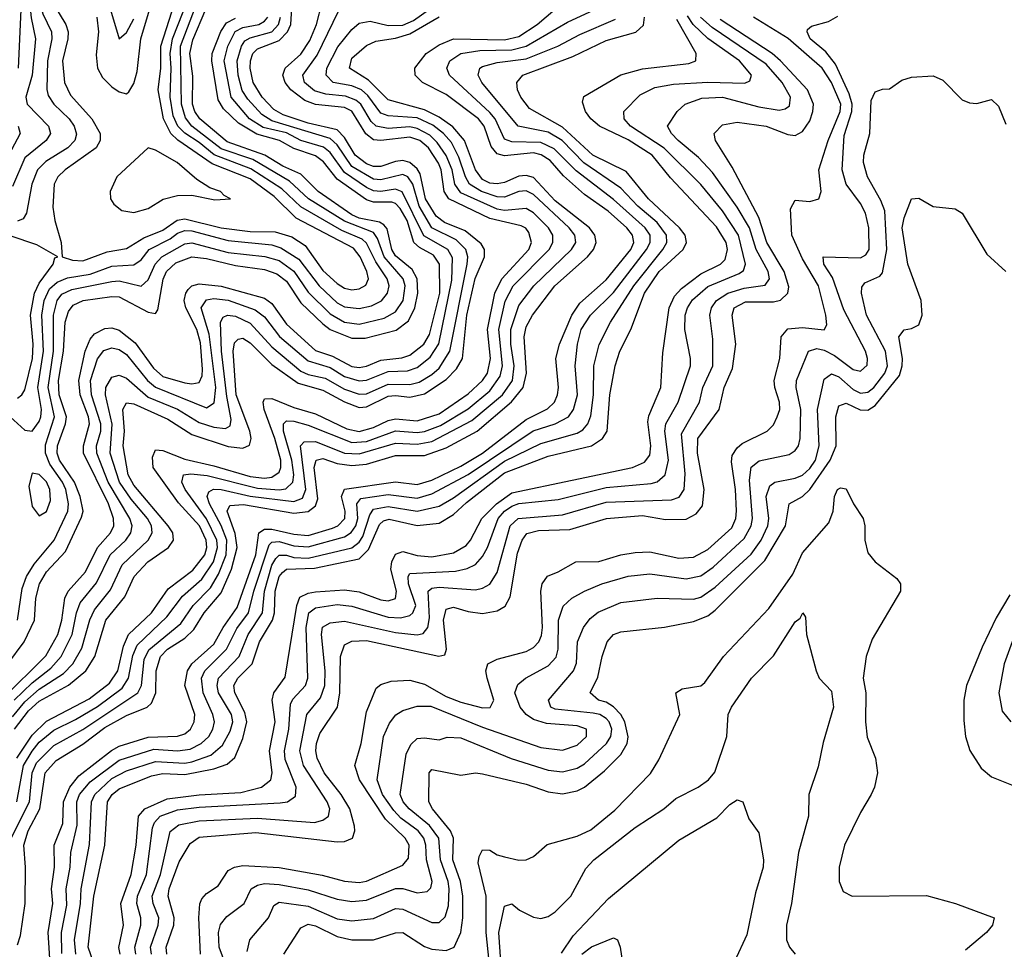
# Model space of a CAD drawing. Header units: inches. Extents: x 990535 to 1117859, y 769386 to 892122.
# Tile 777 of 1056: x 1075796 to 1078506, y 845284 to 847843. Entities that reach past the tile are written whole.
import ezdxf

# ---------------------------------------------------------------- set-up
doc = ezdxf.new("R2010")
doc.units = ezdxf.units.IN
doc.header["$MEASUREMENT"] = 0
doc.layers.add('B0874', color=7, linetype='Continuous')

msp = doc.modelspace()

# ---------------------------------------------------------------- linework, layer by layer
at = {"layer": 'B0874', "color": 5}
for points, elevation in [([(1075775.6, 848135.6), (1075815.4, 848095.4), (1075832.3, 848070), (1075845.7, 848010), (1075850.9, 847890), (1075859.3, 847859.3), (1075883.1, 847810), (1075884.6, 847790), (1075872.1, 847730), (1075871.1, 847651.1), (1075874.5, 847634.5), (1075890.4, 847610), (1075932.2, 847570), (1075946.3, 847550), (1075952.4, 847527.6), (1075947.5, 847510), (1075928.9, 847490), (1075867.6, 847452.3), (1075845.4, 847430), (1075829.6, 847390), (1075815.1, 847310), (1075805.2, 847294.8), (1075790, 847288.8)], 3360), ([(1075759.5, 848099.5), (1075800, 848050), (1075808.2, 848030), (1075827.8, 847847.8), (1075839.4, 847790), (1075830.2, 847690), (1075812.5, 847630), (1075816.7, 847610), (1075875, 847550), (1075880.5, 847530), (1075868.4, 847510), (1075810, 847462.5), (1075776.5, 847383.5)], 3340), ([(1075792.9, 847932.9), (1075799.3, 847870), (1075791.7, 847710)], 3320), ([(1075770.1, 846750), (1075810, 846712.6), (1075830, 846710.6), (1075850, 846736.4), (1075854.6, 846750), (1075856.1, 846770), (1075846.1, 846830), (1075861.8, 846930), (1075856.6, 847030), (1075863.1, 847070), (1075878.3, 847101.7), (1075899.2, 847120.8), (1075927.3, 847132.7), (1075990, 847142.5), (1076050, 847164.1), (1076110, 847168.1), (1076130, 847182), (1076152.4, 847210), (1076210, 847239.5), (1076230, 847255), (1076250, 847262.4), (1076270, 847261.9), (1076370, 847234.9), (1076490, 847222.8), (1076514.9, 847214.9), (1076563.9, 847183.9), (1076620.3, 847110), (1076670, 847063.9), (1076690, 847052.9), (1076730, 847048.1), (1076764.3, 847055.7), (1076791.2, 847068.8), (1076808.3, 847090), (1076812.6, 847110), (1076807.6, 847130), (1076776, 847176), (1076750, 847228), (1076738.4, 847238.4), (1076682.6, 847262.6), (1076570, 847328.2), (1076517, 847377), (1076432.5, 847432.5), (1076331, 847471), (1076290, 847505.1), (1076250.3, 847530.3), (1076231.1, 847550), (1076218.7, 847578.7), (1076209.7, 847630), (1076212.9, 847710), (1076210, 847750), (1076216.6, 847790), (1076259.5, 847900.5)], 3360), ([(1076008.2, 847850), (1076013.3, 847810), (1076006.1, 847746.1), (1076009.8, 847710), (1076024.2, 847684.2), (1076050, 847658.4), (1076070, 847644.7), (1076090, 847639.3), (1076095.9, 847644.1), (1076110, 847667.5), (1076119.3, 847700.7), (1076129.3, 847790), (1076161.6, 847898.4)], 3420), ([(1075763.7, 846070), (1075807.9, 846130), (1075836.3, 846190), (1075840.7, 846250), (1075850.2, 846290), (1075870, 846322.6), (1075921.6, 846378.5), (1075966.5, 846473.5), (1075970.8, 846490), (1075962.4, 846530), (1075946.8, 846570), (1075905.6, 846630), (1075899.3, 846650), (1075899.9, 846670), (1075922.1, 846730), (1075924.4, 846750), (1075904.2, 846810), (1075902.4, 846850), (1075916.2, 846930), (1075921.5, 847010), (1075930, 847039.8), (1075943.1, 847056.9), (1075970.5, 847069.5), (1076050, 847081.4), (1076070, 847079.8), (1076150, 847037.6), (1076170, 847034), (1076175.9, 847044.1), (1076191, 847129), (1076199.7, 847150), (1076226.1, 847173.9), (1076270, 847190.6), (1076310, 847186), (1076390, 847166.1), (1076470, 847155.5), (1076503.4, 847143.4), (1076530, 847122.8), (1076570, 847063.4), (1076630, 847005.5), (1076650.4, 846990), (1076710, 846965.8), (1076746.5, 846966.5), (1076832.2, 846987.8), (1076865.7, 847014.3), (1076883.4, 847050), (1076891.9, 847090), (1076889.6, 847130), (1076875.6, 847155.6), (1076830, 847192.6), (1076820, 847210), (1076807.2, 847267.2), (1076798.1, 847278.1), (1076785.8, 847285.8), (1076730, 847296.7), (1076710, 847306.1), (1076617.1, 847370), (1076570, 847417.6), (1076519.8, 847439.8), (1076470.5, 847470.5), (1076367.2, 847507.2), (1076291.5, 847570), (1076278.1, 847590), (1076272, 847610), (1076272.3, 847687.7), (1076264.4, 847750), (1076272.5, 847787.5), (1076308.1, 847871.9)], 3320), ([(1075772.8, 845590), (1075822.8, 845690), (1075830.1, 845770), (1075842.5, 845797.5), (1075890, 845845.2), (1075970, 845888.5), (1076120.7, 845990), (1076130.8, 846010), (1076138.8, 846081.2), (1076151.6, 846108.4), (1076239.7, 846180.3), (1076273.8, 846230), (1076321.1, 846278.9), (1076343.5, 846316.5), (1076364.6, 846370), (1076366, 846410), (1076350.5, 846450.5), (1076318, 846510), (1076312.3, 846530), (1076316.8, 846543.2), (1076329.3, 846550.7), (1076350, 846549.7), (1076430, 846531), (1076550, 846516.3), (1076573.9, 846526.1), (1076583.7, 846550), (1076568.7, 846670), (1076578.8, 846681.2), (1076610, 846681.4), (1076689.8, 846649.8), (1076730, 846647.5), (1076830, 846677.4), (1076890, 846674.2), (1076930, 846681.5), (1077040.4, 846739.6), (1077124.6, 846810), (1077152.4, 846850), (1077156.9, 846890), (1077147.8, 846950), (1077147.4, 846990), (1077170, 847056.6), (1077211.1, 847110), (1077314.8, 847210), (1077326.4, 847230), (1077323.9, 847250), (1077307.7, 847270), (1077210, 847361.9), (1077190, 847372.2), (1077170, 847370.2), (1077130, 847354.4), (1077110, 847355.3), (1077066.7, 847370), (1077033.8, 847390), (1077022.5, 847410), (1077004.9, 847464.9), (1076984.5, 847504.5), (1076962, 847530), (1076932.5, 847552.5), (1076890, 847572.5), (1076810, 847578.5), (1076790, 847585.9), (1076754.5, 847634.5), (1076736.2, 847650), (1076710, 847660.7), (1076658.6, 847670), (1076639.4, 847690), (1076641.6, 847710), (1076671.9, 847768.1), (1076710, 847815.7), (1076730, 847833), (1076760.6, 847839.4), (1076810, 847827.4), (1076850, 847827.6), (1076879.6, 847840.5), (1076930, 847876.2)], 3140), ([(1075781.8, 845890), (1075820.2, 845939.8), (1075850, 845967.2), (1075930, 846010.7), (1075977.7, 846050), (1076002.5, 846090), (1076033, 846190), (1076085.7, 846254.3), (1076111.1, 846310), (1076148.9, 846350), (1076205.6, 846390), (1076219.3, 846410), (1076217.5, 846430), (1076205, 846450), (1076110, 846561.7), (1076094.5, 846590), (1076081.1, 846670), (1076084.8, 846710), (1076079.8, 846770), (1076090, 846788.6), (1076110, 846785.7), (1076203.5, 846743.5), (1076270, 846701.4), (1076370, 846668.3), (1076410, 846663), (1076428.2, 846671.8), (1076432.9, 846690), (1076429.3, 846710), (1076391.9, 846810), (1076383.4, 846930), (1076386.7, 846953.4), (1076396.8, 846963.2), (1076410, 846966), (1076430, 846953.6), (1076490, 846894.1), (1076562.1, 846842), (1076630, 846823.5), (1076690, 846790.6), (1076730, 846775.8), (1076750, 846777.4), (1076810, 846806.2), (1076830, 846808.6), (1076870, 846803.8), (1076910, 846812.9), (1076970, 846852.2), (1076998, 846882), (1077014.3, 846910), (1077026.2, 847030), (1077049.6, 847130.4), (1077075.1, 847190), (1077075.4, 847210), (1077065.6, 847225.6), (1077021.9, 847261.9), (1076964.8, 847284.8), (1076941.7, 847301.7), (1076912.8, 847350), (1076898.5, 847418.5), (1076890, 847432.5), (1076870, 847449.6), (1076850, 847455.2), (1076830, 847452.8), (1076790, 847438.6), (1076770, 847439.1), (1076750, 847446.3), (1076718.9, 847470), (1076690, 847519.1), (1076670, 847540.1), (1076590, 847558.3), (1076521.2, 847581.2), (1076495.4, 847595.4), (1076463.4, 847630), (1076438.6, 847670), (1076430, 847710), (1076431.3, 847730), (1076438, 847750), (1076450, 847762.5), (1076510, 847785.8), (1076533.4, 847810), (1076542.3, 847830), (1076545.9, 847890)], 3220), ([(1075788, 845810), (1075830, 845873), (1075870, 845911.7), (1075986.8, 845973.2), (1076043.5, 846016.5), (1076066.1, 846050), (1076081.7, 846118.3), (1076095.6, 846150), (1076158.4, 846210), (1076204.2, 846275.8), (1076272.2, 846327.8), (1076305.2, 846370), (1076310.7, 846390), (1076309.3, 846410), (1076290.4, 846450), (1076233.1, 846513.1), (1076163.7, 846610), (1076161.5, 846638.5), (1076170, 846658.7), (1076190, 846656.9), (1076250, 846633.1), (1076330, 846615.2), (1076430, 846585.3), (1076470, 846581.1), (1076490, 846583.7), (1076510, 846597.6), (1076514.8, 846610), (1076514.3, 846630), (1076498.4, 846690), (1076468.7, 846770), (1076466.4, 846790), (1076470, 846798.8), (1076490, 846800.3), (1076550, 846775.2), (1076610, 846758), (1076696.2, 846716.2), (1076730, 846709.4), (1076770, 846720.5), (1076810, 846740), (1076830, 846743.7), (1076890, 846738.8), (1076950, 846758.3), (1077030, 846812.9), (1077070, 846850), (1077083.3, 846870), (1077091.4, 846910), (1077083, 846990), (1077103.7, 847090), (1077123.2, 847130), (1077197.1, 847210), (1077204.4, 847230), (1077197.4, 847257.4), (1077188.8, 847268.8), (1077175.8, 847275.8), (1077090, 847295.7), (1076977.3, 847350), (1076964.1, 847370), (1076956.1, 847430), (1076948.1, 847448.1), (1076920.8, 847490), (1076897.3, 847510), (1076870, 847519.3), (1076790, 847510), (1076770, 847512.5), (1076748.5, 847528.5), (1076710, 847591), (1076690, 847601.4), (1076610, 847609.4), (1076580.3, 847620.3), (1076542.2, 847650), (1076527, 847670), (1076519.9, 847690), (1076526.2, 847710), (1076570, 847748.3), (1076594.3, 847785.7), (1076612.6, 847830), (1076628, 847890)], 3180), ([(1075790.2, 846190), (1075802.8, 846277.2), (1075814.7, 846310), (1075836.1, 846343.9), (1075891.2, 846410), (1075928.4, 846490), (1075930.5, 846510), (1075922.6, 846550), (1075913.9, 846570), (1075879.1, 846619.1), (1075866.7, 846650), (1075867.2, 846672.8), (1075892.2, 846750), (1075874.2, 846830), (1075889, 846930), (1075888.8, 847030), (1075899.2, 847070), (1075912.4, 847087.6), (1075939.7, 847100.3), (1076050, 847122.6), (1076070, 847123.7), (1076130.2, 847109.8), (1076150, 847126.5), (1076168.7, 847170), (1076186.8, 847190), (1076250, 847226.3), (1076270, 847228.7), (1076370, 847202.5), (1076470.9, 847190.9), (1076510, 847179.8), (1076550, 847150.5), (1076590, 847092.5), (1076650, 847033.1), (1076690, 847010.5), (1076730, 847005), (1076799, 847021), (1076830, 847038.5), (1076851.4, 847070), (1076856.5, 847110), (1076851.6, 847130), (1076799, 847190), (1076780.9, 847240.9), (1076770, 847257.3), (1076690, 847287.9), (1076591.1, 847350), (1076538.5, 847398.5), (1076437.8, 847457.8), (1076350, 847487.4), (1076270, 847550.2), (1076252.6, 847572.6), (1076241.6, 847610), (1076238.4, 847770), (1076284.4, 847890)], 3340), ([(1075881.2, 845230), (1075874.3, 845330), (1075887, 845410), (1075883.8, 845450), (1075891.7, 845510), (1075891.2, 845570), (1075915, 845630), (1075917, 845690), (1075934.2, 845730), (1075959, 845761), (1076048.8, 845831.2), (1076070, 845842.8), (1076150, 845867.4), (1076230, 845870.6), (1076250, 845877), (1076266, 845890), (1076276.1, 845910), (1076277.6, 845930), (1076250.6, 846010), (1076257.4, 846050), (1076270, 846070), (1076330, 846124.1), (1076355.9, 846170), (1076394.9, 846225.1), (1076445.4, 846370), (1076453.8, 846430), (1076470, 846440.8), (1076490, 846440.3), (1076550, 846426.3), (1076590, 846423.3), (1076657, 846443), (1076671.9, 846450), (1076690.4, 846470), (1076691.4, 846490), (1076681.8, 846530), (1076689.7, 846550.3), (1076830, 846571.1), (1076890, 846563.6), (1076930, 846575.5), (1077010, 846614.1), (1077070, 846649.4), (1077190, 846742.7), (1077248.2, 846771.8), (1077267.4, 846790), (1077276.4, 846810), (1077279, 846830), (1077271.8, 846910), (1077281.9, 846950), (1077315.5, 847030), (1077337.2, 847062.8), (1077410, 847126.8), (1077477.5, 847210), (1077485.7, 847230), (1077482.5, 847250), (1077466.9, 847270), (1077415.7, 847315.7), (1077350, 847361.6), (1077292.8, 847412.8), (1077255.7, 847455.7), (1077230.9, 847470.9), (1077210, 847476.3), (1077130, 847468.5), (1077110, 847474), (1077093.5, 847493.5), (1077074.4, 847550), (1077058.8, 847570), (1076970, 847637.1), (1076904.6, 847670), (1076884.7, 847690), (1076883.5, 847710), (1076914.9, 847750), (1076950, 847774.1), (1076989.9, 847790), (1077130, 847787.3), (1077170, 847796.8), (1077220.1, 847830), (1077270, 847872.1)], 3080), ([(1075886.5, 847890), (1075922.7, 847830), (1075929.6, 847810), (1075928.9, 847790), (1075914, 847730), (1075919.1, 847670), (1075935.5, 847635.5), (1075994.4, 847570), (1076017.5, 847530), (1076017.8, 847510), (1076006.2, 847490), (1075920.7, 847430), (1075901, 847410), (1075891.1, 847390), (1075887.2, 847327.2), (1075892.9, 847290), (1075910.1, 847229.9), (1075912.9, 847190), (1075941.1, 847181.1), (1075970, 847179.4), (1076036.5, 847203.5), (1076090, 847213.4), (1076137.9, 847242.2), (1076190, 847263.9), (1076228.9, 847291.1), (1076250, 847295), (1076350, 847270.2), (1076430, 847260.2), (1076499.3, 847259.3), (1076544.8, 847244.8), (1076581.5, 847221.5), (1076630, 847152.4), (1076670, 847116.5), (1076690, 847104.3), (1076710, 847099.3), (1076730, 847101.7), (1076748.3, 847111.7), (1076755.6, 847130), (1076751.4, 847150), (1076732.8, 847190), (1076714.2, 847214.2), (1076556.7, 847296.7), (1076496.1, 847356.1), (1076430, 847404.8), (1076325.8, 847445.8), (1076231.2, 847511.3), (1076212.1, 847530), (1076192.1, 847570), (1076177.4, 847650), (1076184.4, 847710), (1076184.1, 847770), (1076223, 847890)], 3380), ([(1075748, 845972), (1075868.1, 846091.9), (1075900.8, 846150), (1075911.6, 846190), (1075919.8, 846250), (1075929.2, 846270), (1075977.2, 846322.8), (1076009.8, 846390.2), (1076045.5, 846430), (1076054.9, 846450), (1076054.4, 846470), (1076040.4, 846510), (1075971.5, 846650), (1075971.3, 846670), (1075988.2, 846730), (1075985.8, 846750), (1075962.5, 846810), (1075959.2, 846850), (1075976.2, 846930), (1075990, 846963.7), (1076002.2, 846977.8), (1076030, 846993.3), (1076050, 846994.5), (1076070, 846988.5), (1076113.7, 846953.7), (1076163.8, 846883.8), (1076190, 846860.7), (1076250, 846843.6), (1076270, 846840.5), (1076290, 846844.4), (1076297.7, 846862.3), (1076299.4, 846880.6), (1076293.3, 846953.3), (1076283.6, 846990), (1076253.3, 847050), (1076249, 847070), (1076252.9, 847090), (1076259.8, 847100.2), (1076270, 847110.7), (1076290, 847115.6), (1076350, 847109.7), (1076470, 847076.1), (1076490, 847061.7), (1076530, 847004.6), (1076610, 846932.6), (1076656.6, 846916.6), (1076710, 846888.1), (1076730, 846885.2), (1076750, 846888.9), (1076790, 846906.1), (1076847.9, 846912.1), (1076870, 846919.7), (1076907.7, 846950), (1076923.6, 846976.4), (1076952, 847090), (1076951.7, 847170), (1076934.8, 847194.8), (1076895.9, 847215.9), (1076880.6, 847230), (1076862.1, 847290), (1076843.2, 847323.2), (1076830, 847337.2), (1076820.2, 847340.2), (1076770, 847340.8), (1076750, 847346.8), (1076670, 847404.1), (1076632, 847452), (1076610, 847468.4), (1076550, 847488.4), (1076510.6, 847510.6), (1076448.2, 847528.2), (1076397.7, 847557.7), (1076357.2, 847597.2), (1076342.1, 847622.1), (1076324.6, 847730), (1076325.7, 847750), (1076349.6, 847810.4), (1076365.5, 847834.5), (1076390, 847846.9)], 3280), ([(1075776, 845924), (1075810, 845965.4), (1075850, 846000), (1075916.7, 846043.3), (1075942.5, 846070), (1075966.9, 846113.1), (1075989.3, 846190.7), (1076001.8, 846218.1), (1076046.2, 846273.8), (1076078, 846342), (1076149.9, 846410), (1076161, 846430), (1076158.3, 846450), (1076147.4, 846470), (1076102.7, 846522.7), (1076070.3, 846570), (1076045.3, 846650), (1076050.7, 846729.3), (1076032, 846810), (1076033.3, 846830), (1076050, 846858.8), (1076070, 846864.7), (1076090, 846856.4), (1076150, 846803.8), (1076230, 846770.8), (1076290, 846733.8), (1076330, 846721), (1076362.6, 846717.4), (1076375.4, 846724.6), (1076377.9, 846742.1), (1076365.6, 846805.6), (1076351.3, 846930), (1076348.4, 847010), (1076355.7, 847024.3), (1076367.8, 847030), (1076390, 847026.5), (1076430, 847007.2), (1076490, 846942.5), (1076570, 846875.8), (1076590, 846865.9), (1076636.2, 846856.2), (1076690, 846825.9), (1076730, 846812.1), (1076750, 846812.8), (1076810, 846839.6), (1076870, 846838.6), (1076894.9, 846845.1), (1076930, 846866), (1076950, 846883.9), (1076979.6, 846930), (1077027.1, 847170), (1077029.5, 847190), (1077023.7, 847210), (1076997.3, 847237.3), (1076930, 847270), (1076895.4, 847330), (1076877.9, 847390), (1076864, 847410), (1076850, 847417.2), (1076790, 847402.2), (1076770, 847404.3), (1076710, 847438.8), (1076670, 847498.5), (1076650, 847516.1), (1076490, 847564.8), (1076461.9, 847581.9), (1076423.8, 847623.8), (1076408.3, 847648.3), (1076397.4, 847690), (1076394.8, 847730), (1076406, 847770), (1076415.6, 847784.4), (1076430, 847793.4), (1076490, 847809.9), (1076507.9, 847830), (1076513.4, 847850)], 3240), ([(1075780.9, 845970), (1075830, 846017.3), (1075882, 846058), (1075910.2, 846089.8), (1075940.1, 846150), (1075952.3, 846210), (1075962.5, 846237.5), (1076007, 846293), (1076044.7, 846370), (1076088.1, 846410), (1076101.6, 846430), (1076105.5, 846450), (1076099.1, 846470), (1076039.4, 846570), (1076008.5, 846650), (1076007.8, 846670), (1076019, 846710), (1076019.4, 846730), (1075993.9, 846810), (1075990.5, 846849.5), (1076010, 846909.6), (1076028, 846932), (1076050, 846939.6), (1076070, 846935.4), (1076090, 846921.2), (1076147.5, 846850), (1076170, 846831.1), (1076310, 846774.2), (1076331.4, 846788.6), (1076335.5, 846830), (1076317.5, 846977.5), (1076295.3, 847050), (1076310, 847071.8), (1076330, 847075), (1076370, 847070.4), (1076444, 847044), (1076470, 847025.2), (1076511.2, 846971.2), (1076590, 846903.7), (1076650, 846885.7), (1076690, 846861), (1076730, 846848.4), (1076750, 846850.2), (1076810, 846874.3), (1076863.4, 846876.6), (1076890, 846885.2), (1076926, 846914), (1076949.3, 846950.7), (1076985.5, 847125.5), (1076987.1, 847187.1), (1076974.1, 847210), (1076907.8, 847247.8), (1076848.9, 847368.9), (1076830, 847376.8), (1076790, 847370.1), (1076770, 847371.8), (1076750, 847381), (1076690, 847421.9), (1076650, 847477.2), (1076631.7, 847491.7), (1076570.1, 847510.1), (1076530, 847531.3), (1076466.4, 847546.4), (1076428.6, 847570), (1076377.7, 847630), (1076358.3, 847730), (1076368.5, 847770), (1076389.2, 847810.8), (1076410, 847821.7), (1076454.4, 847830), (1076470, 847839), (1076478.5, 847850)], 3260), ([(1075787.8, 845690), (1075806.1, 845790), (1075830, 845829.4), (1075850, 845854.1), (1075890, 845887), (1075950, 845916.1), (1076010, 845952.2), (1076077.7, 846002.3), (1076095.7, 846030), (1076107.2, 846092.8), (1076119.3, 846120.7), (1076200.8, 846199.2), (1076244.3, 846255.7), (1076297, 846303), (1076329.3, 846350.7), (1076340.5, 846390), (1076338.5, 846410), (1076310, 846468.7), (1076251.3, 846550), (1076241.8, 846570), (1076246.6, 846590), (1076267.2, 846592.8), (1076311.9, 846588.1), (1076450, 846553.5), (1076510, 846549), (1076528.4, 846551.6), (1076547.6, 846570), (1076550.3, 846589.7), (1076545, 846630), (1076522.4, 846710), (1076522.2, 846730), (1076530, 846738.6), (1076550, 846737.8), (1076590, 846726.5), (1076710, 846678.7), (1076750, 846682), (1076830, 846710.9), (1076890, 846706.4), (1076910, 846709.2), (1076954, 846726), (1077030, 846771.8), (1077090, 846821.4), (1077118.3, 846861.7), (1077124.2, 846890), (1077114.3, 846990), (1077132.3, 847067.7), (1077154.4, 847110), (1077252.7, 847210), (1077263.4, 847230), (1077262.7, 847250), (1077251.1, 847270), (1077210, 847311.5), (1077190, 847322.9), (1077130, 847318), (1077110, 847321.2), (1077010, 847366.5), (1076993.3, 847390), (1076986.1, 847430), (1076969.3, 847469.3), (1076945.3, 847505.3), (1076924.8, 847524.8), (1076890, 847543.6), (1076870, 847547.9), (1076810, 847543.6), (1076777.4, 847550), (1076762.9, 847562.9), (1076734.4, 847610), (1076721.3, 847621.3), (1076692.3, 847632.3), (1076638.4, 847638.4), (1076607.5, 847647.5), (1076579.6, 847670), (1076575.4, 847690), (1076615, 847745), (1076673.6, 847866.4)], 3160), ([(1075790, 845296.3), (1075798.6, 845321.4), (1075811.3, 845410), (1075812.1, 845510), (1075807.3, 845570), (1075818.9, 845610), (1075851.2, 845670), (1075866.5, 845770), (1075896.7, 845803.3), (1075970, 845848.5), (1076030, 845894.5), (1076090, 845927.1), (1076146.7, 845950), (1076159.1, 845960.9), (1076170.3, 845989.7), (1076172, 846050), (1076183.1, 846090), (1076202.3, 846110), (1076250, 846140.5), (1076275.5, 846164.5), (1076303.9, 846210), (1076350, 846265.1), (1076378.5, 846330), (1076394.5, 846390), (1076388.9, 846428.9), (1076367.1, 846490), (1076374.3, 846505.7), (1076412, 846508), (1076550, 846484.8), (1076590, 846488.8), (1076610, 846504.6), (1076616.4, 846523.6), (1076606.8, 846610), (1076611.5, 846630), (1076630, 846634.8), (1076670, 846621.6), (1076710, 846615.8), (1076750, 846619.7), (1076830, 846643.1), (1076910, 846642.8), (1076970, 846664.5), (1077054.5, 846710), (1077149.2, 846790.8), (1077181.9, 846830), (1077191, 846870), (1077184.7, 846970), (1077190, 846997), (1077207.6, 847030), (1077268.8, 847110), (1077358.9, 847190), (1077375.2, 847210), (1077382.4, 847230), (1077378.5, 847250), (1077363.6, 847270), (1077270, 847344.1), (1077210, 847408.4), (1077190, 847414.2), (1077170, 847412.2), (1077130, 847394.8), (1077110, 847391.1), (1077090, 847393.4), (1077070, 847402.9), (1077050.3, 847430), (1077020, 847510), (1076987.6, 847547.6), (1076950, 847574.3), (1076910, 847595.2), (1076810, 847622.4), (1076756.2, 847676.2), (1076703.2, 847710), (1076710, 847737.3), (1076750, 847772.2), (1076776.4, 847783.6), (1076830, 847791.8), (1076870, 847803.8), (1076950, 847850.9)], 3120), ([(1075912.4, 845272.4), (1075910.7, 845330), (1075925.3, 845405.3), (1075924.1, 845450), (1075935, 845510), (1075936.9, 845550), (1075954.5, 845625.5), (1075953.3, 845690), (1075960.4, 845710), (1075990, 845744.9), (1076070, 845804.8), (1076165.3, 845834.7), (1076230, 845830.2), (1076265.5, 845834.5), (1076295.6, 845850), (1076316.4, 845870), (1076327.9, 845890), (1076332, 845910), (1076327.6, 845930), (1076300.6, 845990), (1076296.1, 846030), (1076305.6, 846050), (1076365.3, 846110), (1076393.5, 846166.5), (1076425.3, 846210), (1076440.5, 846270), (1076482.7, 846397.3), (1076490, 846404.3), (1076510, 846406.4), (1076550, 846394.7), (1076590, 846391.9), (1076690, 846418.9), (1076708.5, 846431.5), (1076721.1, 846450), (1076726.7, 846470), (1076723.9, 846510), (1076735.2, 846524.8), (1076810, 846535.7), (1076890, 846525.9), (1076930, 846537.9), (1077030, 846590.6), (1077209.2, 846710.8), (1077270, 846730), (1077305.8, 846750), (1077319.8, 846770), (1077330.9, 846810), (1077325, 846890), (1077331.2, 846950), (1077341.3, 846990), (1077366.6, 847030), (1077430, 847092.1), (1077521, 847210), (1077531.1, 847230), (1077530.6, 847250), (1077517.1, 847270), (1077430, 847347.8), (1077327.1, 847427.1), (1077267.1, 847487.1), (1077230, 847504.7), (1077150, 847506.3), (1077130, 847514.4), (1077104.3, 847570), (1077090, 847587.8), (1076978.8, 847690), (1076971.3, 847710), (1076979.9, 847730), (1077010.2, 847749.8), (1077062, 847758), (1077150, 847759.7), (1077190, 847769.7), (1077303.6, 847836.4), (1077377.1, 847870)], 3060), ([(1075950.7, 845270), (1075946.9, 845310), (1075963.1, 845410), (1075964.8, 845450), (1075988.2, 845571.8), (1075993.8, 845690), (1076002.8, 845710), (1076050, 845753.5), (1076090, 845774.9), (1076170, 845800.7), (1076250, 845796.5), (1076270, 845799.5), (1076321.6, 845818.4), (1076354.4, 845845.6), (1076375.6, 845884.4), (1076382.2, 845910), (1076378.7, 845930), (1076342.8, 845990), (1076339, 846010), (1076343.5, 846030), (1076400.1, 846090), (1076424.5, 846150), (1076464.2, 846210), (1076469.4, 846270), (1076490, 846341.7), (1076500.6, 846359.4), (1076510, 846368.4), (1076530, 846368.9), (1076550, 846362.5), (1076590, 846361), (1076710, 846389.3), (1076730, 846405), (1076740, 846420), (1076760, 846480), (1076770, 846495.3), (1076810, 846502.4), (1076890, 846489.5), (1076950, 846503.5), (1076990, 846527), (1077130, 846627.5), (1077230, 846676.6), (1077330, 846704.7), (1077345.8, 846714.2), (1077359.5, 846730), (1077367.6, 846752.4), (1077375.4, 846810), (1077376, 846890), (1077390.8, 846949.2), (1077421.4, 847010), (1077486, 847110), (1077566.1, 847210), (1077577.3, 847230), (1077575.7, 847250), (1077550, 847284.5), (1077497.5, 847330), (1077450, 847379.5), (1077348.9, 847448.9), (1077289.2, 847510), (1077250, 847533.7), (1077167.8, 847550), (1077067.4, 847670), (1077057.5, 847690), (1077062.2, 847710), (1077070, 847714.1), (1077110, 847725), (1077190, 847735.3), (1077276.6, 847770), (1077337.4, 847802.6), (1077435.7, 847844.3)], 3040), ([(1075998.6, 845250), (1075984.4, 845290), (1075999.9, 845430), (1076030.4, 845570), (1076037.9, 845690), (1076050.2, 845710), (1076070, 845725.7), (1076159.1, 845760.9), (1076190, 845767.8), (1076250, 845765.3), (1076330, 845780.2), (1076366.9, 845793.1), (1076388.1, 845811.9), (1076410, 845863.7), (1076420.7, 845910), (1076415.7, 845935.7), (1076387.8, 845990), (1076385.6, 846010), (1076396, 846030), (1076435.9, 846070), (1076455.9, 846130), (1076491.6, 846190), (1076497.4, 846210), (1076498.7, 846270), (1076510, 846310), (1076519, 846321), (1076530.1, 846329.9), (1076607, 846333), (1076730, 846358.3), (1076755.9, 846384.1), (1076786.6, 846453.4), (1076796.9, 846463.1), (1076812.5, 846467.5), (1076890, 846450.2), (1076950, 846457.2), (1076990, 846480.8), (1077025.9, 846514.1), (1077130, 846595.1), (1077250, 846641.6), (1077370, 846669.8), (1077399.9, 846690), (1077412.8, 846710), (1077419.6, 846810), (1077434.6, 846890), (1077447.2, 846930), (1077477.9, 846990), (1077515.4, 847090), (1077556.1, 847150), (1077622.2, 847210), (1077631.3, 847230), (1077627.2, 847250), (1077611.8, 847270), (1077526.2, 847350), (1077465, 847425), (1077373.3, 847470), (1077290, 847547.5), (1077198.9, 847598.9), (1077175.2, 847630), (1077166.2, 847650), (1077164.1, 847670), (1077180.2, 847690), (1077318.2, 847741.8), (1077410, 847786), (1077491.6, 847808.4), (1077512.3, 847827.7), (1077515.7, 847850)], 3020), ([(1076045.9, 847870), (1076070, 847790.4), (1076090, 847808.1), (1076110, 847845.1)], 3440), ([(1076072.4, 845270), (1076068.7, 845288.7), (1076081.9, 845350), (1076074.2, 845410), (1076103.1, 845490), (1076116.4, 845570), (1076122.7, 845650), (1076140.5, 845670), (1076201.9, 845698.1), (1076290, 845708.9), (1076404.4, 845715.6), (1076461.6, 845730), (1076487, 845750), (1076490.5, 845770), (1076483.5, 845830), (1076499, 845910), (1076490.5, 845970), (1076495.1, 845990), (1076526.9, 846033.1), (1076558.8, 846230), (1076567.2, 846252.8), (1076590, 846263.9), (1076610, 846267.5), (1076690, 846273.6), (1076730, 846267.8), (1076790, 846245.5), (1076810, 846243.5), (1076830, 846249.7), (1076832.8, 846270), (1076817.6, 846330), (1076819.8, 846350), (1076830, 846371.8), (1076850, 846378.7), (1076890, 846367.6), (1076930, 846364.5), (1076990, 846375), (1077024.8, 846395.2), (1077036.9, 846410), (1077068, 846470), (1077108.3, 846510), (1077150, 846540), (1077482.8, 846610), (1077515.5, 846624.5), (1077530, 846644.3), (1077532.7, 846670), (1077524.4, 846735.6), (1077527.6, 846752.4), (1077560.8, 846830), (1077565.5, 846925.5), (1077583.2, 847050), (1077598.3, 847081.7), (1077617, 847103), (1077670, 847143.5), (1077724.1, 847170), (1077737.1, 847182.9), (1077743.4, 847210), (1077739.7, 847230), (1077713.2, 847273.2), (1077587.2, 847407.2), (1077536.1, 847470), (1077470, 847512.3), (1077391.5, 847550), (1077367.7, 847570), (1077352.9, 847590), (1077344.4, 847615.6), (1077348.6, 847631.4), (1077450, 847691), (1077510, 847707.7), (1077637.7, 847722.3), (1077656.5, 847730), (1077657.5, 847750), (1077604, 847844)], 2980), ([(1076116, 845270), (1076112.6, 845290), (1076129.5, 845350), (1076129.7, 845370), (1076118.5, 845410), (1076120, 845430), (1076144.7, 845490), (1076161.5, 845618.5), (1076166.8, 845633.2), (1076182.5, 845650), (1076230, 845667.4), (1076290, 845674.6), (1076513.1, 845686.9), (1076533.3, 845690), (1076554.9, 845705.1), (1076556.9, 845730), (1076526.7, 845806.7), (1076524.4, 845830), (1076536.3, 845890), (1076541.1, 845958.9), (1076547.3, 845972.7), (1076582.6, 846010), (1076589.1, 846030), (1076584, 846170), (1076592, 846210), (1076610, 846224), (1076670, 846232.6), (1076710, 846228.5), (1076810, 846198.2), (1076843.9, 846196.1), (1076870, 846202.7), (1076878.3, 846210), (1076885.8, 846230), (1076866, 846290), (1076865.2, 846310), (1076870, 846318.4), (1076995.1, 846324.9), (1077027.6, 846332.4), (1077050, 846343.3), (1077070, 846364.8), (1077083.4, 846390), (1077112.5, 846470), (1077129.9, 846490.1), (1077150, 846504.1), (1077170, 846510.6), (1077277.6, 846522.4), (1077410, 846555), (1077533.8, 846566.2), (1077550, 846570.8), (1077572.5, 846590), (1077581.4, 846630), (1077570.9, 846710), (1077573.8, 846730), (1077608.2, 846790), (1077642.1, 846890), (1077642.1, 846910), (1077626.5, 846990), (1077627.3, 847030), (1077633.3, 847050), (1077647.9, 847072.1), (1077690, 847108.7), (1077776.1, 847143.9), (1077787.6, 847152.4), (1077792.9, 847170), (1077774.4, 847250), (1077730, 847316.4), (1077670, 847388.9), (1077569.3, 847489.3), (1077477.2, 847550), (1077459.4, 847570), (1077458.1, 847590), (1077503.7, 847636.3), (1077543.8, 847656.2), (1077594.9, 847665.1), (1077690, 847671.4), (1077791.6, 847668.4), (1077805.5, 847674.5), (1077809.9, 847690), (1077776.6, 847730), (1077690, 847790.8), (1077649.6, 847829.6), (1077633.4, 847853.4)], 2960), ([(1076158.6, 845270), (1076156.1, 845290), (1076177, 845350), (1076179.1, 845370), (1076163.7, 845410), (1076161, 845430), (1076183.9, 845490), (1076210, 845608.4), (1076233.8, 845626.2), (1076290, 845637.2), (1076450, 845644.8), (1076607.5, 845632.5), (1076630, 845638.8), (1076645.8, 845650), (1076649.5, 845670), (1076642.1, 845690), (1076577.2, 845790), (1076566.6, 845830), (1076585.8, 845930), (1076624, 845976), (1076636, 846010), (1076636.6, 846050), (1076626.1, 846150), (1076629.2, 846170.8), (1076650, 846182.3), (1076690, 846186.9), (1076830, 846156.3), (1076890, 846149.6), (1076906.7, 846153.3), (1076918.8, 846170), (1076923.8, 846196.2), (1076919.7, 846270), (1076930, 846277.8), (1076950, 846280.4), (1077050, 846273.1), (1077070, 846277.6), (1077090, 846288.8), (1077110, 846320.9), (1077146, 846450), (1077168.2, 846470), (1077290, 846479.4), (1077410, 846514.4), (1077590, 846521), (1077611.1, 846528.9), (1077624.9, 846550), (1077627.2, 846592.8), (1077617.3, 846702.7), (1077666.6, 846790), (1077676.3, 846830), (1077703.3, 846890), (1077703.8, 846963.8), (1077695.2, 847030), (1077699.7, 847050), (1077713.5, 847070), (1077744.9, 847090), (1077790, 847103.8), (1077847.8, 847112.2), (1077859.6, 847130), (1077855.8, 847150), (1077822.3, 847210), (1077804.4, 847270), (1077770, 847327.3), (1077702.3, 847422.3), (1077663.7, 847463.7), (1077607.7, 847510), (1077589.5, 847530), (1077579, 847550), (1077605.2, 847590), (1077627.5, 847610), (1077673.1, 847626.9), (1077730, 847629.6), (1077830, 847603.2), (1077886.1, 847593.9), (1077902.5, 847597.5), (1077914, 847606), (1077917.1, 847630), (1077894.4, 847670), (1077850, 847720.9), (1077701.7, 847821.7), (1077669.8, 847850)], 2940), ([(1076293.3, 845270), (1076289.4, 845370.6), (1076291.5, 845408.5), (1076297.5, 845422.5), (1076310, 845437.4), (1076341.9, 845458.1), (1076370, 845500.3), (1076387.2, 845510), (1076410, 845514.4), (1076510, 845508.6), (1076628, 845488), (1076690, 845471.1), (1076730, 845467.7), (1076750, 845471.6), (1076850, 845515.2), (1076865.5, 845534.5), (1076867.9, 845570), (1076857.2, 845590), (1076802.3, 845642.3), (1076731.1, 845750), (1076717.9, 845790), (1076735.3, 845850), (1076750, 845937.1), (1076777.2, 846002.8), (1076790, 846012.7), (1076818.5, 846021.5), (1076870, 846024.3), (1076910, 846013.5), (1076970, 845979.5), (1077010, 845964), (1077070, 845948.3), (1077090.9, 845949.1), (1077100.5, 845970), (1077082.1, 846030), (1077078.9, 846050), (1077084.6, 846070), (1077110, 846082.6), (1077190, 846103.4), (1077210, 846114.4), (1077224.6, 846130), (1077232.4, 846147.6), (1077234.7, 846170), (1077230.5, 846270), (1077234.2, 846290), (1077248.6, 846311.4), (1077277.5, 846322.5), (1077326, 846350), (1077390, 846351.3), (1077450.5, 846369.5), (1077490, 846376.1), (1077530, 846378.1), (1077610, 846360.7), (1077650, 846363), (1077690, 846384.2), (1077755.5, 846444.5), (1077766.6, 846470), (1077768.9, 846491.1), (1077765.7, 846550), (1077754.6, 846625.4), (1077757, 846643), (1077770, 846664.4), (1077784.1, 846675.9), (1077852.8, 846710), (1077870, 846727.8), (1077880.6, 846750), (1077887.4, 846770), (1077886.7, 846790), (1077873.7, 846830), (1077872.2, 846850), (1077888, 846910), (1077891.5, 846970), (1077910, 846991.5), (1077950, 846995.6), (1078010, 846989.3), (1078017.4, 847002.6), (1078014.6, 847030), (1077994.1, 847110), (1077950, 847184.4), (1077921.2, 847250), (1077917.6, 847322.4), (1077930, 847346.5), (1077970, 847342.3), (1077995, 847350), (1078001.9, 847370), (1077995.2, 847430), (1078020.6, 847510), (1078054.1, 847590), (1078055.5, 847610), (1078030, 847670), (1078004.5, 847710), (1077911.2, 847791.2), (1077814.9, 847850)], 2880), ([(1076359.3, 845250), (1076344.9, 845290), (1076343, 845330), (1076348.2, 845351.8), (1076365.8, 845374.2), (1076414, 845410), (1076432.6, 845450), (1076450, 845460.4), (1076470, 845464.6), (1076510, 845462.4), (1076590, 845447.2), (1076670, 845421.4), (1076710, 845415.2), (1076750, 845419.4), (1076830, 845451.4), (1076850.8, 845450.8), (1076890, 845439.4), (1076916.9, 845443.1), (1076927, 845453), (1076931.5, 845470), (1076915.6, 845530), (1076913.6, 845570), (1076907.9, 845590), (1076892.4, 845610), (1076845.1, 845645.1), (1076825.5, 845665.5), (1076794.7, 845710), (1076779.5, 845750), (1076797.5, 845870), (1076813.9, 845906.1), (1076831.2, 845928.8), (1076850, 845941.1), (1076890, 845953.3), (1076927.3, 845952.7), (1077070, 845895.7), (1077230, 845839.6), (1077290, 845832.3), (1077330, 845845.4), (1077355.4, 845870), (1077356.2, 845890), (1077330, 845899.3), (1077245.6, 845905.6), (1077210, 845916.4), (1077190, 845930), (1077172.9, 845950), (1077158.6, 845990), (1077166.9, 846013.1), (1077188.3, 846030), (1077250, 846064.5), (1077272, 846088), (1077277.9, 846110), (1077278.6, 846190), (1077291.4, 846228.6), (1077315.4, 846250), (1077350.7, 846270), (1077398.2, 846290), (1077470, 846311.4), (1077530, 846317.8), (1077630, 846303.6), (1077670, 846312.1), (1077704.6, 846335.4), (1077790, 846414.6), (1077808.5, 846450), (1077812.2, 846470), (1077804.4, 846575.6), (1077809.1, 846610.9), (1077831.4, 846628.6), (1077913.6, 846646.4), (1077930, 846656.6), (1077939.3, 846670), (1077944, 846690), (1077945.6, 846770), (1077932.9, 846830), (1077933.6, 846850), (1077966.9, 846930), (1077990, 846937.5), (1078010, 846933), (1078038.5, 846918.5), (1078090, 846880.2), (1078110, 846875), (1078127.7, 846892.3), (1078129.1, 846910), (1078123.6, 846930), (1078063.9, 847043.9), (1078032.8, 847132.8), (1078009.2, 847170), (1078007.3, 847190), (1078110, 847187.4), (1078124.1, 847195.9), (1078133.7, 847210), (1078132.9, 847270), (1078123.9, 847310), (1078110, 847336.6), (1078070.6, 847390), (1078059.7, 847430), (1078064.5, 847524.5), (1078085.8, 847590), (1078087.2, 847610), (1078079, 847639), (1078041, 847721), (1078014.1, 847754.1), (1077971.7, 847790), (1077962.6, 847810), (1077964.3, 847815.7), (1077974.7, 847825.3), (1078021.5, 847838.5), (1078047.6, 847852.4)], 2860), ([(1076201.1, 845270), (1076198.7, 845290), (1076220.1, 845350), (1076221.2, 845370), (1076204.2, 845430), (1076207.7, 845450), (1076235.1, 845524.9), (1076264.9, 845575.1), (1076290, 845592.8), (1076445.5, 845605.5), (1076670, 845579.5), (1076690, 845580.6), (1076711.5, 845590), (1076718.4, 845610), (1076717.6, 845622.4), (1076704.1, 845670), (1076680.5, 845710), (1076633.5, 845770), (1076614.6, 845810), (1076611.4, 845830), (1076612.8, 845850), (1076622.1, 845877.9), (1076670.4, 845950), (1076676.8, 845990), (1076678.6, 846090), (1076690, 846121.5), (1076710, 846131.7), (1076750, 846134.3), (1076949.4, 846090.6), (1076965.9, 846094.1), (1076970.2, 846109.8), (1076961.9, 846190), (1076970, 846220.3), (1076990, 846225.9), (1077030, 846213.3), (1077070, 846207.9), (1077110, 846215.8), (1077131.6, 846228.4), (1077145.6, 846254.4), (1077166, 846374), (1077178.9, 846410), (1077191.9, 846428.1), (1077223.7, 846436.3), (1077310, 846439.4), (1077410.4, 846469.6), (1077510, 846477.7), (1077573.2, 846466.8), (1077630, 846467.8), (1077657.7, 846482.3), (1077675.1, 846504.9), (1077679.5, 846550), (1077661.6, 846650), (1077662.3, 846690), (1077721.1, 846770), (1077734.3, 846830), (1077757.6, 846882.4), (1077766.4, 846950), (1077756.2, 847030), (1077762.4, 847050), (1077793.3, 847066.7), (1077870, 847066.3), (1077889.2, 847070.8), (1077910.1, 847089.9), (1077912.3, 847107.7), (1077899.6, 847150), (1077852, 847230), (1077830, 847298.5), (1077756.8, 847436.8), (1077710.4, 847510), (1077707.5, 847530), (1077730, 847553.9), (1077770, 847561.2), (1077849.9, 847550.1), (1077910, 847526.7), (1077930, 847524.5), (1077950, 847535.2), (1077970, 847564.2), (1077978.9, 847590), (1077980.1, 847610), (1077964, 847650), (1077890, 847730.2), (1077866.5, 847750), (1077723.2, 847843.2)], 2920), ([(1076422.2, 845277.8), (1076429.4, 845310), (1076480.6, 845370), (1076495.4, 845404.6), (1076510, 845413.2), (1076590, 845402.5), (1076670, 845367.7), (1076710, 845361.7), (1076770, 845368.3), (1076830, 845396.1), (1076850, 845394.5), (1076930, 845357.4), (1076950, 845357.7), (1076967.1, 845372.9), (1076976.2, 845403.8), (1076978.2, 845450), (1076975.4, 845470), (1076953.9, 845530), (1076949.1, 845590), (1076924.2, 845624.2), (1076867.6, 845670), (1076851.4, 845690), (1076843.2, 845710), (1076859.5, 845820.5), (1076872.8, 845847.2), (1076890, 845863.8), (1076910, 845865.9), (1076950, 845860.5), (1076972.5, 845867.5), (1077010, 845866.2), (1077148.9, 845808.9), (1077250, 845777.1), (1077290, 845772.7), (1077330, 845782.4), (1077350, 845794.5), (1077410.9, 845850), (1077422.9, 845870), (1077425.4, 845890), (1077418.4, 845910), (1077410, 845919.3), (1077392.2, 845930), (1077373.9, 845933.9), (1077270, 845944.9), (1077257.5, 845950), (1077251, 845970), (1077319.7, 846050), (1077328.3, 846071.7), (1077330.7, 846130), (1077347.4, 846170), (1077366, 846194), (1077388.3, 846211.7), (1077450, 846238.1), (1077550, 846250.4), (1077650, 846247.3), (1077670, 846253.4), (1077710, 846280.9), (1077808.6, 846371.4), (1077836.6, 846410), (1077854.8, 846450), (1077857.5, 846470), (1077850.5, 846530), (1077860.7, 846559.3), (1077874.2, 846570), (1077930, 846581), (1077950, 846589.5), (1077970, 846607.4), (1077985.6, 846630), (1077996.3, 846670), (1077991.2, 846770), (1078010, 846853.1), (1078030, 846868.2), (1078050, 846859.8), (1078090, 846824.9), (1078110, 846814.9), (1078130, 846817.3), (1078146.2, 846830), (1078177.1, 846870), (1078184, 846890), (1078178.5, 846930), (1078126.7, 847030), (1078113, 847090), (1078113.7, 847106.3), (1078121.5, 847118.5), (1078162.7, 847137.3), (1078170, 847146.2), (1078182.7, 847210), (1078176.4, 847316.4), (1078165.4, 847345.4), (1078128.9, 847410), (1078118.1, 847450), (1078118.9, 847470), (1078135.1, 847530), (1078139.5, 847620.5), (1078150, 847644.6), (1078170, 847651.7), (1078190, 847652.4), (1078223.7, 847676.3), (1078250, 847684.9), (1078310, 847688.8), (1078336.8, 847676.8), (1078390, 847622.4), (1078410, 847614.4), (1078430, 847612.7), (1078470, 847623.1), (1078490, 847604.9), (1078510, 847555.2)], 2840), ([(1075792.2, 847550), (1075797.2, 847530), (1075750, 847439.9)], 3320), ([(1076523, 845270), (1076570, 845343.2), (1076590, 845353), (1076610, 845348.6), (1076670, 845318.9), (1076710, 845309.8), (1076770, 845310.1), (1076830, 845329.4), (1076850, 845330.4), (1076910, 845291.1), (1076930, 845284.1), (1076970, 845280.8), (1076991.2, 845290), (1077010.1, 845329.9), (1077015.8, 845370), (1077015.7, 845430), (1077008.8, 845470), (1076988, 845530), (1076989.6, 845590), (1076981.5, 845610), (1076931.6, 845670), (1076921.8, 845690), (1076922.5, 845770), (1076930, 845778.3), (1077010, 845762.9), (1077050, 845769.6), (1077070, 845766.7), (1077190, 845738.6), (1077250, 845717), (1077290, 845711.3), (1077330, 845719.9), (1077350, 845730.4), (1077405, 845775), (1077450, 845820.1), (1077467.7, 845850), (1077470.9, 845869.1), (1077461.3, 845910), (1077450.2, 845930.2), (1077430, 845951.1), (1077410, 845963.7), (1077389, 845970), (1077366.3, 845990), (1077387.3, 846032.7), (1077398.6, 846090), (1077412.5, 846130), (1077429.8, 846150), (1077450, 846157.3), (1077570, 846170.5), (1077650, 846185.8), (1077690, 846201.4), (1077710, 846217.5), (1077846.1, 846353.9), (1077903.5, 846450), (1077913.1, 846510), (1077950, 846530.3), (1077970, 846549.4), (1078026.3, 846630), (1078042.5, 846670), (1078042.2, 846750), (1078050, 846780.1), (1078070, 846786.9), (1078109.3, 846769.3), (1078130, 846767.9), (1078150, 846780.5), (1078216.9, 846863.1), (1078224.9, 846890), (1078225, 846910), (1078215.7, 846970), (1078230, 846989.3), (1078250, 846992.7), (1078270, 847002.8), (1078279.1, 847030), (1078276.7, 847070), (1078240.1, 847170), (1078224.9, 847270), (1078230, 847297.4), (1078249.8, 847350.2), (1078270, 847352), (1078310, 847328.7), (1078370, 847322.4), (1078390, 847310.4), (1078457.4, 847197.4), (1078510.1, 847150.1)], 2820), ([(1075790, 846800.8), (1075801.8, 846810), (1075810, 846824.3), (1075831.5, 846910), (1075833.2, 846950), (1075826.1, 847030), (1075837.2, 847090), (1075850, 847118.1), (1075888.3, 847170), (1075892.7, 847187.3), (1075901.2, 847190), (1075843.1, 847223.1), (1075770, 847247.6)], 3380), ([(1077087.8, 845250), (1077080.1, 845330), (1077079.9, 845430), (1077057.9, 845522.1), (1077060.5, 845539.5), (1077070, 845558), (1077090, 845556.8), (1077110, 845543.5), (1077130, 845538.1), (1077170, 845529.4), (1077190, 845530.2), (1077210, 845539), (1077247.4, 845572.6), (1077330, 845595.2), (1077367.4, 845612.6), (1077433.4, 845666.6), (1077531.9, 845768.1), (1077555.1, 845804.9), (1077612.3, 845930), (1077601.9, 845990), (1077619.5, 846000.5), (1077670, 846008.8), (1077681.5, 846018.5), (1077733, 846090), (1077857.7, 846222.3), (1077923.2, 846316.8), (1077950, 846375.2), (1078022.4, 846457.6), (1078034.8, 846490), (1078038.4, 846530), (1078046.4, 846550), (1078054.5, 846554.5), (1078070, 846551.7), (1078090.2, 846510), (1078116.9, 846470), (1078121.6, 846450), (1078121.5, 846410), (1078130, 846374.9), (1078150.2, 846350.2), (1078210, 846304.9), (1078219.6, 846290), (1078220.2, 846270), (1078142.1, 846137.9), (1078125.5, 846090), (1078117.5, 846030), (1078124.3, 845990), (1078123.8, 845910), (1078128.2, 845868.2), (1078151.5, 845810), (1078156.5, 845770), (1078148.4, 845730), (1078139.3, 845710), (1078110, 845660.5), (1078066.2, 845570), (1078051, 845510), (1078051, 845470), (1078062.4, 845442.4), (1078087.3, 845430), (1078291.5, 845431.5), (1078370.8, 845410), (1078478, 845370), (1078472.8, 845350), (1078457, 845330), (1078398.5, 845281.5)], 2780), ([(1078520.6, 846259.4), (1078483.5, 846196.5), (1078444.7, 846115.3), (1078401.9, 846010), (1078393.9, 845970), (1078394, 845914), (1078398.7, 845870), (1078411.1, 845831.1), (1078442.2, 845782.2), (1078470, 845758.6), (1078562.2, 845722.2)], 2820), ([(1077120.5, 845250), (1077114.5, 845330), (1077130, 845402.6), (1077150, 845409.2), (1077171, 845391), (1077210, 845372.2), (1077230, 845368.6), (1077250, 845374.2), (1077270, 845387.1), (1077313.1, 845430), (1077354.2, 845505.8), (1077375.7, 845530), (1077490, 845618.7), (1077568.5, 845670), (1077601.2, 845698.8), (1077663.5, 845730), (1077691.8, 845750), (1077708.5, 845771.5), (1077741.8, 845870), (1077745.6, 845930), (1077754.8, 845950), (1077809.8, 846030), (1077870, 846091.3), (1077930, 846185.7), (1077944.2, 846195.8), (1077951, 846210), (1077958.6, 846198.5), (1077961.5, 846150), (1077987.6, 846050), (1077996.4, 846030), (1078030, 845994.4), (1078035.7, 845950), (1078006.9, 845853.1), (1077993.7, 845786.2), (1077967.4, 845710), (1077966.3, 845650), (1077938.9, 845550), (1077920.1, 845410), (1077906.3, 845350), (1077906.6, 845310), (1077914.5, 845290), (1077930.1, 845270.1)], 2760), ([(1078534.5, 846150), (1078504.9, 846070), (1078490.7, 845990), (1078499.5, 845939.5), (1078523.9, 845910)], 2840), ([(1077287.2, 845272.8), (1077319.5, 845320.5), (1077416.4, 845423.6), (1077610, 845584.5), (1077714.7, 845645.3), (1077750, 845682), (1077770, 845694.9), (1077786, 845690), (1077802.8, 845642.8), (1077830, 845604.7), (1077843.2, 845530), (1077842.2, 845510), (1077821.1, 845438.9), (1077796.8, 845323.2), (1077763.5, 845250)], 2740), ([(1077342.5, 845270), (1077370, 845290.6), (1077410, 845307.4), (1077430, 845315.3), (1077440.7, 845310), (1077448.2, 845290), (1077460.4, 845210)], 2720)]:
    msp.add_lwpolyline(points, dxfattribs=dict(at, elevation=elevation))
for points, elevation in [([(1076150, 847490.4), (1076062.9, 847410), (1076044.6, 847370), (1076046.3, 847350), (1076054.8, 847334.8), (1076077.2, 847317.3), (1076110, 847311.9), (1076150, 847323.3), (1076191.2, 847348.8), (1076230, 847359.3), (1076270, 847360), (1076333, 847347), (1076375.8, 847350), (1076358.6, 847358.6), (1076348.8, 847370), (1076319.7, 847379.7), (1076283.1, 847403.1), (1076229.3, 847450), (1076170, 847483.9)], 3420), ([(1075830, 846594.6), (1075821, 846559), (1075830, 846503.1), (1075850, 846477.5), (1075870, 846488.7), (1075880.5, 846519.5), (1075878.8, 846550), (1075870, 846570.3), (1075850, 846591.2)], 3360)]:
    msp.add_lwpolyline(points, close=True, dxfattribs=dict(at, elevation=elevation))

doc.saveas('drawing.dxf')
